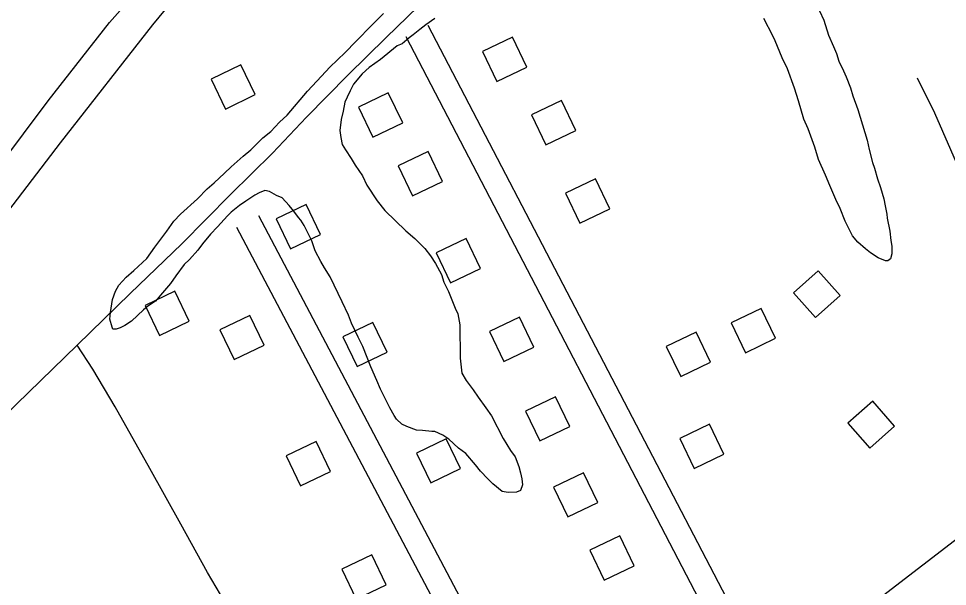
# Model space of a CAD drawing. Extents: x 3540316 to 3578335, y 553172 to 578787.
# Drawn here: x 3552683 to 3553803, y 572939 to 573623 of the extents above; entities that cross this region are included whole.
import ezdxf

# ---------------------------------------------------------------- set-up
doc = ezdxf.new("R2010")
doc.units = 0
for name, color, linetype in [('V-BLDG-OTLN', 7, 'Continuous'), ('V-ROAD-CNTR', 7, 'Continuous'), ('V-SITE-VEGE', 7, 'Continuous'), ('V-TOPO-SHOR', 7, 'Continuous')]:
    doc.layers.add(name, color=color, linetype=linetype)

msp = doc.modelspace()

# ---------------------------------------------------------------- linework, layer by layer
at = {"layer": 'V-BLDG-OTLN'}
for points in [[(3553295.8, 573564.7), (3553278.5, 573600.8), (3553242.4, 573583.5), (3553259.7, 573547.4)], [(3552968.3, 573531.5), (3552951, 573567.5), (3552914.9, 573550.2), (3552932.2, 573514.2)], [(3553146, 573497.7), (3553128.7, 573533.8), (3553092.6, 573516.5), (3553109.9, 573480.4)], [(3553354.7, 573488.3), (3553337.4, 573524.4), (3553301.3, 573507.1), (3553318.6, 573471)], [(3553194.1, 573426.7), (3553176.8, 573462.8), (3553140.7, 573445.5), (3553158, 573409.4)], [(3553395.7, 573393.9), (3553378.4, 573430), (3553342.4, 573412.7), (3553359.7, 573376.6)], [(3553046.8, 573363), (3553029.5, 573399), (3552993.5, 573381.7), (3553010.8, 573345.7)], [(3553239.9, 573322), (3553222.6, 573358.1), (3553186.5, 573340.8), (3553203.8, 573304.7)], [(3553643.7, 573262.7), (3553673.6, 573289.2), (3553647, 573319.2), (3553617.1, 573292.6)], [(3552888.7, 573258.5), (3552871.4, 573294.6), (3552835.4, 573277.3), (3552852.7, 573241.2)], [(3553595.6, 573237.7), (3553578.3, 573273.8), (3553542.2, 573256.5), (3553559.5, 573220.4)], [(3552978.9, 573229.4), (3552961.6, 573265.4), (3552925.5, 573248.1), (3552942.8, 573212.1)], [(3553127.3, 573220.9), (3553110, 573256.9), (3553073.9, 573239.6), (3553091.2, 573203.6)], [(3553304.2, 573227.1), (3553286.9, 573263.2), (3553250.8, 573245.9), (3553268.1, 573209.8)], [(3553517.3, 573209), (3553500, 573245), (3553463.9, 573227.7), (3553481.2, 573191.7)], [(3553347.4, 573131.2), (3553330.1, 573167.2), (3553294, 573149.9), (3553311.3, 573113.9)], [(3553709.3, 573105.3), (3553739.2, 573131.8), (3553712.7, 573161.8), (3553682.8, 573135.2)], [(3553533.4, 573098.1), (3553516.1, 573134.2), (3553480, 573116.9), (3553497.3, 573080.8)], [(3553059, 573077.1), (3553041.7, 573113.2), (3553005.6, 573095.9), (3553022.9, 573059.8)], [(3553215.9, 573080.6), (3553198.6, 573116.6), (3553162.6, 573099.3), (3553179.9, 573063.3)], [(3553381.2, 573039.6), (3553363.9, 573075.7), (3553327.9, 573058.4), (3553345.2, 573022.3)], [(3553425.2, 572963.4), (3553407.9, 572999.5), (3553371.8, 572982.2), (3553389.1, 572946.1)], [(3553126, 572940.4), (3553108.7, 572976.5), (3553072.6, 572959.2), (3553089.9, 572923.1)]]:
    msp.add_lwpolyline(points, close=True, dxfattribs=at)
at = {"layer": 'V-ROAD-CNTR'}
for points in [[(3550294.9, 570959.2), (3550380.4, 571027.8), (3550533.5, 571182.3), (3550703.2, 571348.3), (3550891.5, 571531.8), (3551061.7, 571697), (3551268, 571902.2), (3551486.6, 572113.2), (3551778.4, 572400), (3552016.5, 572637.5), (3552107.2, 572729.7), (3552206.7, 572845.3), (3552302.3, 572969.5), (3552440.2, 573150.7), (3552599.1, 573365), (3552718.5, 573524.1), (3552792.4, 573618.4), (3552897.2, 573736.2), (3553005.6, 573862.1), (3553142, 573997), (3553286.2, 574133.7), (3553492.5, 574335)], [(3550340.9, 570926.1), (3550421.2, 571024.6), (3550702.1, 571283.8), (3551016.3, 571594.3), (3551404.9, 571973.7), (3551837.9, 572398.5), (3551997.9, 572555), (3552107.2, 572675.3), (3552224.5, 572807.5), (3552323.9, 572931), (3552423, 573063.9), (3552590.5, 573286.7), (3552733.4, 573473.5), (3552844.9, 573615.7), (3552919.1, 573706.2), (3553011.3, 573803.5), (3553120.2, 573913.1), (3553336.9, 574129.2), (3553520.7, 574306.4)], [(3555175.2, 574036.2), (3554334.4, 573395.6), (3553670.5, 572885.3)], [(3553176.4, 573615.4), (3553590.1, 572821.2)], [(3553149.8, 573601.6), (3553563.5, 572807.4)], [(3553997.4, 573131.4), (3553955.3, 573183.5), (3553901, 573257.2), (3553884.1, 573287.1), (3553835.8, 573398.8), (3553787.6, 573509.2), (3553766.9, 573551.5)], [(3552972, 573385.8), (3553361.4, 572648.1)], [(3552945.5, 573371.8), (3553334.9, 572634.1)]]:
    msp.add_lwpolyline(points, dxfattribs=at)
at = {"layer": 'V-SITE-VEGE'}
for points in [[(3552803.6, 573301.7), (3552812.8, 573311.6), (3552822, 573319.4), (3552837.6, 573333.8), (3552847.2, 573347.6), (3552861.7, 573366.9), (3552870.2, 573379.1), (3552878.3, 573387.4), (3552898.8, 573405.7), (3552910.1, 573417.9), (3552918.7, 573425.1), (3552931.1, 573436.7), (3552939.2, 573444.5), (3552953.8, 573457.3), (3552963, 573465), (3552977.5, 573479.4), (3552987.2, 573487.2), (3552997.4, 573498.3), (3553006.6, 573506.6), (3553031.3, 573535.9), (3553048, 573553.6), (3553058.2, 573564.7), (3553076.5, 573582.4), (3553089.4, 573595.7), (3553109.4, 573615.6), (3553122.8, 573629.5)], [(3553648.6, 573632.6), (3553653.7, 573621.2), (3553659.4, 573603.2), (3553665.6, 573589.7), (3553669, 573581), (3553671.9, 573571.8), (3553677.5, 573560.4), (3553680.9, 573552.8), (3553686, 573539.7), (3553688.9, 573529.9), (3553694.6, 573513.6), (3553706, 573476.7), (3553708.4, 573465.2), (3553712.4, 573449.5), (3553714.7, 573442.9), (3553718.7, 573429.9), (3553722.1, 573419.6), (3553726.1, 573406), (3553727.9, 573397.3)], [(3553184.6, 573623.3), (3553173.8, 573615.5), (3553166.8, 573609.9), (3553158.7, 573603.8), (3553153.8, 573599.9), (3553145.2, 573592.7), (3553139.2, 573590.4), (3553119.2, 573573.7), (3553105.7, 573564.3), (3553097.1, 573556.5), (3553086.9, 573544.3), (3553082.6, 573536.1), (3553078.9, 573528.4), (3553076.3, 573522.3), (3553074.2, 573511.4), (3553071.7, 573501.5), (3553070.2, 573488.4), (3553071.4, 573479.7), (3553073.2, 573471.5), (3553077.1, 573465), (3553083.8, 573454.7), (3553088.8, 573446.6), (3553097.7, 573433.6), (3553102.8, 573422.2), (3553115.1, 573403.3), (3553124.5, 573392)], [(3553727.9, 573397.3), (3553729.7, 573387.5), (3553730.3, 573382.5), (3553733.2, 573366.8), (3553734.5, 573355.8), (3553735.7, 573348.8), (3553735.8, 573339.5), (3553734.2, 573333.5), (3553731, 573331.2), (3553728.3, 573331.2), (3553719.5, 573334.9), (3553710.1, 573340.8), (3553704, 573345.6), (3553694.6, 573353.6), (3553688.5, 573361.2), (3553681.8, 573374.2), (3553679.5, 573379.1), (3553673.3, 573394.3), (3553668.2, 573405.1), (3553660.9, 573422), (3553655.8, 573434.5), (3553647.4, 573453.4), (3553642.8, 573468.1), (3553634.8, 573490.4), (3553629.7, 573501.8), (3553623.4, 573524.1), (3553618.3, 573539.3), (3553609.8, 573562.7), (3553603.6, 573575.7), (3553595.1, 573596.3), (3553592.3, 573602.3), (3553581.6, 573623.4)], [(3553124.5, 573392), (3553150, 573367.2), (3553160.5, 573358.1), (3553172.7, 573346.2), (3553179.4, 573337), (3553185.5, 573327.8), (3553192.8, 573314.8), (3553195.7, 573305.6), (3553201.3, 573294.2), (3553209.2, 573274.1), (3553212.6, 573267.1), (3553215, 573254), (3553215.5, 573213.6), (3553217.4, 573195.6), (3553222.5, 573186.9), (3553230.8, 573175.6), (3553237, 573166.9), (3553246.4, 573154), (3553253.1, 573144.2), (3553267.1, 573117.1), (3553276.1, 573102.5), (3553281.7, 573094.9), (3553286.2, 573083), (3553287.9, 573075.4), (3553289.7, 573068.3), (3553290.3, 573061.2), (3553288.2, 573054.1), (3553283.4, 573052.4), (3553273, 573051.7), (3553265.9, 573053.2), (3553254.8, 573062.3), (3553248.7, 573068.3), (3553239.9, 573077.4), (3553233.7, 573085), (3553222.1, 573099), (3553213.2, 573105.4), (3553201.6, 573116.2), (3553194.5, 573121), (3553184.6, 573125.2), (3553181.3, 573125.2), (3553169.8, 573126.7), (3553162.7, 573127.1), (3553151.2, 573131.3), (3553145.1, 573134), (3553138.5, 573140.4), (3553135.7, 573144.8), (3553130.6, 573154), (3553126.2, 573162.6), (3553119.4, 573176.2), (3553114.9, 573187), (3553107.6, 573203.3), (3553097.9, 573227.8), (3553092.3, 573239.2), (3553084.4, 573256), (3553080.5, 573265.7), (3553073.1, 573281.5), (3553058.5, 573311.8), (3553051.8, 573322.7), (3553047.3, 573330.3), (3553040.6, 573343.3), (3553036.6, 573355.2), (3553033.2, 573361.7), (3553031, 573366.6), (3553027.1, 573373.7), (3553023.1, 573380.2), (3553020.4, 573383.4), (3553014.8, 573391), (3553009.2, 573398), (3553000.9, 573407.1), (3552993.8, 573409.8), (3552985.5, 573414.6), (3552980, 573416.1), (3552973, 573413.3), (3552967.6, 573410.5), (3552956.7, 573403.2), (3552949.2, 573397.7), (3552939.4, 573389.9), (3552934.6, 573385.4), (3552922.8, 573372.2), (3552914.2, 573363.3), (3552904.5, 573351.7), (3552899.1, 573344), (3552888.9, 573332.9), (3552882.5, 573326.8), (3552872.3, 573313), (3552865.9, 573303.6), (3552854, 573289.8), (3552848.1, 573282.6), (3552838.9, 573276.5), (3552833.5, 573272.1), (3552819, 573258.2), (3552810.9, 573253.2), (3552805.5, 573250.4), (3552800.6, 573248.7), (3552796.7, 573248.6), (3552795.6, 573251.3), (3552792.8, 573260.6), (3552793.7, 573268.8), (3552796.2, 573284.6), (3552799.9, 573294.5), (3552803.6, 573301.7)]]:
    msp.add_lwpolyline(points, dxfattribs=at)
at = {"layer": 'V-TOPO-SHOR'}
for points in [[(3552665.6, 573144), (3552753.6, 573229.4), (3552817.3, 573291.9), (3552879.8, 573351.8), (3552938.3, 573411), (3552989.1, 573460.8), (3553030.2, 573504.5), (3553079.7, 573555), (3553126, 573600.3), (3553177.7, 573650.8), (3553227.9, 573698.7), (3553274.1, 573739.1), (3553323.6, 573783.8), (3553370.6, 573829.8), (3553415.9, 573876.7), (3553457.3, 573916.8), (3553478.3, 573936.9)], [(3553155.3, 572523.7), (3553128.1, 572573.9), (3553104.4, 572617.6), (3553068.2, 572681.6), (3553040, 572733.4), (3553002.2, 572800.4), (3552971.1, 572854.4), (3552936.8, 572911), (3552910.6, 572955.4), (3552878.5, 573013.6), (3552841, 573080.9), (3552799.2, 573155), (3552772.3, 573200.6), (3552753.6, 573229.4)]]:
    msp.add_lwpolyline(points, dxfattribs=at)

doc.saveas('drawing.dxf')
